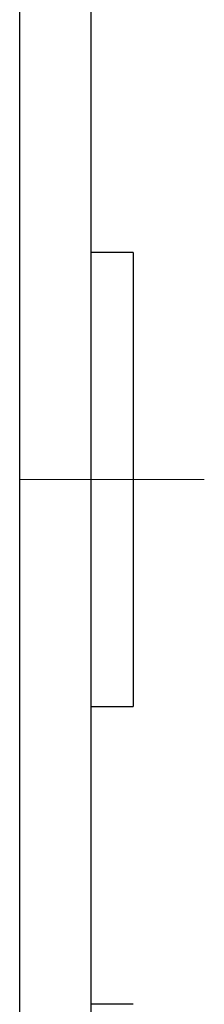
# Model space of a CAD drawing. Header units: millimetres. Extents: x 262469 to 275208, y -32539 to 9411.
# Tile 306 of 428: x 269254.24 to 269257.98, y -13392.62 to -13372.64. Entities that reach past the tile are written whole.
import ezdxf

# ---------------------------------------------------------------- set-up
doc = ezdxf.new("R2010")
doc.units = ezdxf.units.MM
doc.header["$LTSCALE"] = 100
doc.layers.add('$ IE_TELETECHNIKA', color=5, linetype='Continuous', lineweight=30)

msp = doc.modelspace()

# ---------------------------------------------------------------- linework, layer by layer
at = {"layer": '$ IE_TELETECHNIKA', "color": 7, "linetype": 'Continuous'}
for p, q in [((269254.236, -13433.448), (269254.236, -13359.288)), ((269255.676, -13359.648), (269255.676, -13433.088)), ((269256.54, -13377.36), (269255.676, -13377.36)), ((269256.54, -13377.36), (269256.54, -13386.576)), ((269255.676, -13386.576), (269256.54, -13386.576)), ((269256.54, -13392.624), (269255.676, -13392.624))]:
    msp.add_line(p, q, dxfattribs=at)
at = {"layer": '$ IE_TELETECHNIKA', "color": 7, "linetype": 'Continuous', "lineweight": 5, "ltscale": 20.32}
msp.add_line((269257.98, -13381.968), (269254.236, -13381.968), dxfattribs=at)

doc.saveas('drawing.dxf')
